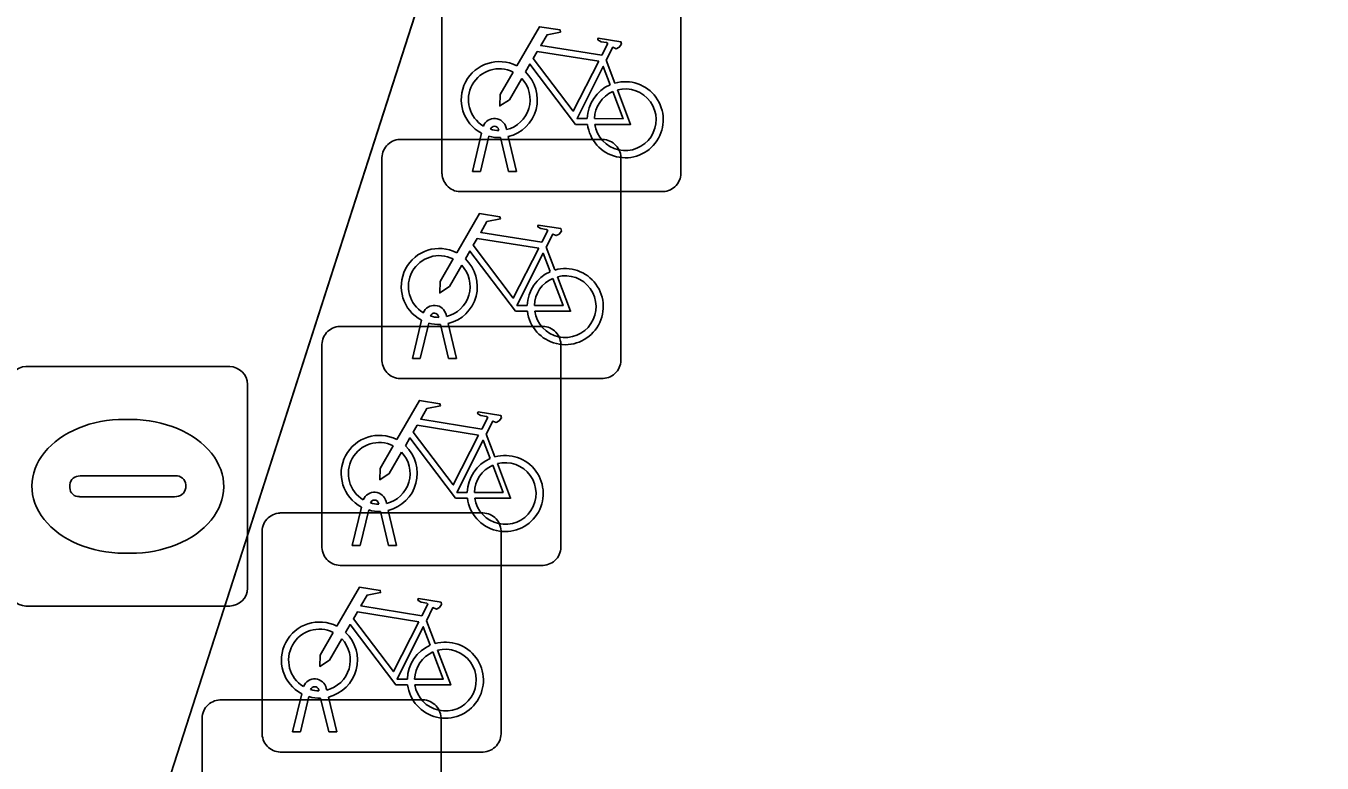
# Model space of a CAD drawing. Extents: x 161087 to 161926, y 382572 to 383873.
# Drawn here: x 161136.65 to 161142.07, y 383451.63 to 383454.71 of the extents above; entities that cross this region are included whole.
import ezdxf

# ---------------------------------------------------------------- set-up
doc = ezdxf.new("R2010")
doc.units = 0
for name, color, linetype in [('IMGEO_Fietsenrek', 7, 'Continuous'), ('IMGEO_Fietspad_gesloten', 7, 'Continuous'), ('IMGEO_Rioolput', 7, 'Continuous'), ('IMGEO_Voetpad_open', 7, 'Continuous')]:
    doc.layers.add(name, color=color, linetype=linetype)

msp = doc.modelspace()

# ---------------------------------------------------------------- linework, layer by layer
at = {"layer": 'IMGEO_Fietsenrek'}
for p, q in [((161138.3865, 383454.0969), (161138.3865, 383454.9378)), ((161138.3865, 383454.9378), (161138.3865, 383454.0969)), ((161139.3855, 383454.9471), (161139.3855, 383454.1062)), ((161139.3855, 383454.1062), (161139.3855, 383454.9471)), ((161139.0732, 383454.5712), (161139.1095, 383454.476)), ((161138.6239, 383454.2779), (161138.6229, 383454.2822)), ((161138.6546, 383454.2894), (161138.6564, 383454.2815)), ((161138.2099, 383454.2405), (161139.0508, 383454.2405)), ((161139.0508, 383454.2405), (161138.2099, 383454.2405)), ((161138.5135, 383454.1063), (161138.5518, 383454.2663)), ((161138.5822, 383454.2541), (161138.5469, 383454.1063)), ((161138.665, 383454.1063), (161138.6311, 383454.248)), ((161138.6634, 383454.2523), (161138.6984, 383454.1063)), ((161139.1345, 383454.1661), (161139.1345, 383453.3252)), ((161139.1345, 383453.3252), (161139.1345, 383454.1661)), ((161138.1355, 383453.3159), (161138.1355, 383454.1568)), ((161138.1355, 383454.1568), (161138.1355, 383453.3159)), ((161138.5469, 383454.1063), (161138.5135, 383454.1063)), ((161138.6984, 383454.1063), (161138.665, 383454.1063)), ((161139.3111, 383454.0225), (161138.4702, 383454.0225)), ((161138.4702, 383454.0225), (161139.3111, 383454.0225)), ((161138.8222, 383453.7902), (161138.8585, 383453.695)), ((161138.2625, 383453.3253), (161138.3008, 383453.4853)), ((161138.3312, 383453.4731), (161138.2959, 383453.3253)), ((161138.3729, 383453.4969), (161138.3719, 383453.5012)), ((161138.414, 383453.3253), (161138.3801, 383453.467)), ((161138.4036, 383453.5084), (161138.4054, 383453.5005)), ((161138.4124, 383453.4713), (161138.4474, 383453.3253)), ((161137.9589, 383453.4595), (161138.7998, 383453.4595)), ((161138.7998, 383453.4595), (161137.9589, 383453.4595)), ((161137.8845, 383452.5349), (161137.8845, 383453.3758)), ((161137.8845, 383453.3758), (161137.8845, 383452.5349)), ((161138.8835, 383453.3851), (161138.8835, 383452.5442)), ((161138.8835, 383452.5442), (161138.8835, 383453.3851)), ((161138.2959, 383453.3253), (161138.2625, 383453.3253)), ((161138.4474, 383453.3253), (161138.414, 383453.3253)), ((161139.0601, 383453.2415), (161138.2192, 383453.2415)), ((161138.2192, 383453.2415), (161139.0601, 383453.2415)), ((161138.5712, 383453.0092), (161138.6075, 383452.914)), ((161138.0115, 383452.5443), (161138.0498, 383452.7043)), ((161138.1219, 383452.7159), (161138.1209, 383452.7202)), ((161138.1526, 383452.7274), (161138.1544, 383452.7195)), ((161137.7089, 383452.6795), (161138.5498, 383452.6795)), ((161138.5498, 383452.6795), (161137.7089, 383452.6795)), ((161138.0802, 383452.6921), (161138.0449, 383452.5443)), ((161138.163, 383452.5443), (161138.1291, 383452.686)), ((161138.1614, 383452.6903), (161138.1964, 383452.5443)), ((161137.6345, 383451.7549), (161137.6345, 383452.5958)), ((161137.6345, 383452.5958), (161137.6345, 383451.7549)), ((161138.6335, 383452.6051), (161138.6335, 383451.7642)), ((161138.6335, 383451.7642), (161138.6335, 383452.6051)), ((161138.0449, 383452.5443), (161138.0115, 383452.5443)), ((161138.1964, 383452.5443), (161138.163, 383452.5443)), ((161138.8091, 383452.4605), (161137.9682, 383452.4605)), ((161137.9682, 383452.4605), (161138.8091, 383452.4605)), ((161138.3212, 383452.2292), (161138.3575, 383452.134)), ((161137.9026, 383451.9474), (161137.9044, 383451.9395)), ((161137.4579, 383451.8985), (161138.2988, 383451.8985)), ((161138.2988, 383451.8985), (161137.4579, 383451.8985)), ((161137.7615, 383451.7643), (161137.7998, 383451.9243)), ((161137.8302, 383451.9121), (161137.7949, 383451.7643)), ((161137.8719, 383451.9359), (161137.8709, 383451.9402)), ((161137.913, 383451.7643), (161137.8791, 383451.906)), ((161137.9114, 383451.9103), (161137.9464, 383451.7643)), ((161137.3835, 383450.9739), (161137.3835, 383451.8148)), ((161137.3835, 383451.8148), (161137.3835, 383450.9739)), ((161138.3825, 383451.8241), (161138.3825, 383450.9832)), ((161138.3825, 383450.9832), (161138.3825, 383451.8241)), ((161137.7949, 383451.7643), (161137.7615, 383451.7643)), ((161137.9464, 383451.7643), (161137.913, 383451.7643)), ((161138.5591, 383451.6805), (161137.7182, 383451.6805)), ((161137.7182, 383451.6805), (161138.5591, 383451.6805))]:
    msp.add_line(p, q, dxfattribs=at)
for points in [[(161138.6991, 383454.5482), (161138.7938, 383454.7117), (161138.88, 383454.6979), (161138.8817, 383454.6892), (161138.8256, 383454.6783), (161138.7994, 383454.633), (161139.0546, 383454.5922)], [(161139.0546, 383454.5922), (161139.0796, 383454.641), (161139.0745, 383454.645), (161139.0513, 383454.6487), (161139.0386, 383454.6562), (161139.0376, 383454.6593), (161139.0398, 383454.6639), (161139.1346, 383454.6488), (161139.1369, 383454.6385), (161139.1275, 383454.6261), (161139.1151, 383454.6197), (161139.1006, 383454.6259), (161139.0732, 383454.5712)], [(161139.0417, 383454.567), (161138.7849, 383454.608), (161138.7682, 383454.5792), (161138.9352, 383454.3589), (161139.0417, 383454.567)], [(161138.9948, 383454.3035), (161138.9451, 383454.3036), (161138.7544, 383454.5553), (161138.7354, 383454.5225)], [(161139.0897, 383454.469), (161139.0604, 383454.5458), (161138.951, 383454.3277), (161138.9937, 383454.3276)], [(161138.7198, 383454.4957), (161138.6682, 383454.4065), (161138.6283, 383454.3805), (161138.6295, 383454.428), (161138.684, 383454.5222)], [(161139.0237, 383454.3275), (161139.1436, 383454.3273), (161139.1004, 383454.4409)], [(161139.1202, 383454.4478), (161139.1752, 383454.3032), (161139.0251, 383454.3035)], [(161138.4481, 383453.7672), (161138.5428, 383453.9307), (161138.629, 383453.9169), (161138.6307, 383453.9082), (161138.5746, 383453.8973), (161138.5484, 383453.852), (161138.8036, 383453.8112)], [(161138.8036, 383453.8112), (161138.8286, 383453.86), (161138.8235, 383453.864), (161138.8003, 383453.8677), (161138.7876, 383453.8752), (161138.7866, 383453.8783), (161138.7888, 383453.8829), (161138.8836, 383453.8678), (161138.8859, 383453.8575), (161138.8765, 383453.8451), (161138.8641, 383453.8387), (161138.8496, 383453.8449), (161138.8222, 383453.7902)], [(161138.7907, 383453.786), (161138.5339, 383453.827), (161138.5172, 383453.7982), (161138.6842, 383453.5779), (161138.7907, 383453.786)], [(161138.4688, 383453.7147), (161138.4172, 383453.6255), (161138.3773, 383453.5995), (161138.3785, 383453.647), (161138.433, 383453.7412)], [(161138.7438, 383453.5225), (161138.6941, 383453.5226), (161138.5034, 383453.7743), (161138.4844, 383453.7415)], [(161138.8387, 383453.688), (161138.8094, 383453.7648), (161138.7, 383453.5467), (161138.7427, 383453.5466)], [(161138.7727, 383453.5465), (161138.8926, 383453.5463), (161138.8494, 383453.6599)], [(161138.8692, 383453.6668), (161138.9242, 383453.5222), (161138.7741, 383453.5225)], [(161138.1971, 383452.9862), (161138.2918, 383453.1497), (161138.378, 383453.1359), (161138.3797, 383453.1272), (161138.3236, 383453.1163), (161138.2974, 383453.071), (161138.5526, 383453.0302)], [(161138.5526, 383453.0302), (161138.5776, 383453.079), (161138.5725, 383453.083), (161138.5493, 383453.0867), (161138.5366, 383453.0942), (161138.5356, 383453.0973), (161138.5378, 383453.1019), (161138.6326, 383453.0868), (161138.6349, 383453.0765), (161138.6255, 383453.0641), (161138.6131, 383453.0577), (161138.5986, 383453.0639), (161138.5712, 383453.0092)], [(161138.5397, 383453.005), (161138.2829, 383453.046), (161138.2662, 383453.0172), (161138.4332, 383452.7969), (161138.5397, 383453.005)], [(161138.4928, 383452.7415), (161138.4431, 383452.7416), (161138.2524, 383452.9933), (161138.2334, 383452.9605)], [(161138.5877, 383452.907), (161138.5584, 383452.9838), (161138.449, 383452.7657), (161138.4917, 383452.7656)], [(161138.2178, 383452.9337), (161138.1662, 383452.8445), (161138.1263, 383452.8185), (161138.1275, 383452.866), (161138.182, 383452.9602)], [(161138.5217, 383452.7655), (161138.6416, 383452.7653), (161138.5984, 383452.8789)], [(161138.6182, 383452.8858), (161138.6732, 383452.7412), (161138.5231, 383452.7415)], [(161137.9471, 383452.2062), (161138.0418, 383452.3697), (161138.128, 383452.3559), (161138.1297, 383452.3472), (161138.0736, 383452.3363), (161138.0474, 383452.291), (161138.3026, 383452.2502)], [(161138.3026, 383452.2502), (161138.3276, 383452.299), (161138.3225, 383452.303), (161138.2993, 383452.3067), (161138.2866, 383452.3142), (161138.2856, 383452.3173), (161138.2878, 383452.3219), (161138.3826, 383452.3068), (161138.3849, 383452.2965), (161138.3755, 383452.2841), (161138.3631, 383452.2777), (161138.3486, 383452.2839), (161138.3212, 383452.2292)], [(161138.2897, 383452.225), (161138.0329, 383452.266), (161138.0162, 383452.2372), (161138.1832, 383452.0169), (161138.2897, 383452.225)], [(161137.9678, 383452.1537), (161137.9162, 383452.0645), (161137.8763, 383452.0385), (161137.8775, 383452.086), (161137.932, 383452.1802)], [(161138.2428, 383451.9615), (161138.1931, 383451.9616), (161138.0024, 383452.2133), (161137.9834, 383452.1805)], [(161138.3377, 383452.127), (161138.3084, 383452.2038), (161138.199, 383451.9857), (161138.2417, 383451.9856)], [(161138.2717, 383451.9855), (161138.3916, 383451.9853), (161138.3484, 383452.0989)], [(161138.3682, 383452.1058), (161138.4232, 383451.9612), (161138.2731, 383451.9615)]]:
    msp.add_lwpolyline(points, dxfattribs=at)
for centre, radius, start, end in [((161138.6261, 383454.4069), 0.159, 62.6766, 242.1369), ((161138.6261, 383454.4069), 0.129, 63.3192, 238.903), ((161138.6261, 383454.4069), 0.129, 283.6043, 43.4302), ((161138.6261, 383454.4069), 0.159, 283.5766, 46.6042), ((161139.1527, 383454.3229), 0.159, 113.3408, 178.3217), ((161139.1527, 383454.3229), 0.159, 187.0065, 105.7708), ((161139.1527, 383454.3229), 0.129, 113.923, 177.9556), ((161139.1527, 383454.3229), 0.129, 188.6715, 104.5883), ((161138.6059, 383454.2783), 0.0499, 12.8025, 158.6934), ((161138.6059, 383454.2783), 0.0174, 12.8025, 163.4502), ((161138.6261, 383454.4069), 0.129, 253.415, 269.0204), ((161138.2132, 383454.1626), 0.0779, 92.4484, 184.2845), ((161138.2132, 383454.1626), 0.0779, 92.4484, 184.2845), ((161138.6261, 383454.4069), 0.159, 253.9967, 271.7867), ((161139.0566, 383454.1628), 0.0779, 2.4484, 94.2845), ((161139.0566, 383454.1628), 0.0779, 2.4484, 94.2845), ((161138.4644, 383454.1002), 0.0779, 182.4484, 274.2845), ((161138.4644, 383454.1002), 0.0779, 182.4484, 274.2845), ((161139.3078, 383454.1004), 0.0779, 272.4484, 4.2845), ((161139.3078, 383454.1004), 0.0779, 272.4484, 4.2845), ((161138.3751, 383453.6259), 0.159, 62.6766, 242.1369), ((161138.3751, 383453.6259), 0.129, 63.3192, 238.903), ((161138.3751, 383453.6259), 0.159, 283.5766, 46.6042), ((161138.3751, 383453.6259), 0.129, 283.6043, 43.4302), ((161138.9017, 383453.5419), 0.159, 113.3408, 178.3217), ((161138.9017, 383453.5419), 0.159, 187.0065, 105.7708), ((161138.9017, 383453.5419), 0.129, 113.923, 177.9556), ((161138.9017, 383453.5419), 0.129, 188.6715, 104.5883), ((161138.3549, 383453.4973), 0.0499, 12.8025, 158.6934), ((161138.3751, 383453.6259), 0.159, 253.9967, 271.7867), ((161138.3549, 383453.4973), 0.0174, 12.8025, 163.4502), ((161138.3751, 383453.6259), 0.129, 253.415, 269.0204), ((161137.9622, 383453.3816), 0.0779, 92.4484, 184.2845), ((161137.9622, 383453.3816), 0.0779, 92.4484, 184.2845), ((161138.8056, 383453.3818), 0.0779, 2.4484, 94.2845), ((161138.8056, 383453.3818), 0.0779, 2.4484, 94.2845), ((161138.2134, 383453.3192), 0.0779, 182.4484, 274.2845), ((161138.2134, 383453.3192), 0.0779, 182.4484, 274.2845), ((161139.0568, 383453.3194), 0.0779, 272.4484, 4.2845), ((161139.0568, 383453.3194), 0.0779, 272.4484, 4.2845), ((161138.1241, 383452.8449), 0.159, 62.6766, 242.1369), ((161138.1241, 383452.8449), 0.129, 63.3192, 238.903), ((161138.1241, 383452.8449), 0.129, 283.6043, 43.4302), ((161138.1241, 383452.8449), 0.159, 283.5766, 46.6042), ((161138.6507, 383452.7609), 0.159, 187.0065, 105.7708), ((161138.6507, 383452.7609), 0.159, 113.3408, 178.3217), ((161138.6507, 383452.7609), 0.129, 113.923, 177.9556), ((161138.6507, 383452.7609), 0.129, 188.6715, 104.5883), ((161138.1039, 383452.7163), 0.0499, 12.8025, 158.6934), ((161138.1039, 383452.7163), 0.0174, 12.8025, 163.4502), ((161138.1241, 383452.8449), 0.129, 253.415, 269.0204), ((161137.7122, 383452.6016), 0.0779, 92.4484, 184.2845), ((161137.7122, 383452.6016), 0.0779, 92.4484, 184.2845), ((161138.1241, 383452.8449), 0.159, 253.9967, 271.7867), ((161138.5556, 383452.6018), 0.0779, 2.4484, 94.2845), ((161138.5556, 383452.6018), 0.0779, 2.4484, 94.2845), ((161138.8058, 383452.5384), 0.0779, 272.4484, 4.2845), ((161138.8058, 383452.5384), 0.0779, 272.4484, 4.2845), ((161137.9624, 383452.5382), 0.0779, 182.4484, 274.2845), ((161137.9624, 383452.5382), 0.0779, 182.4484, 274.2845), ((161137.8741, 383452.0649), 0.159, 62.6766, 242.1369), ((161137.8741, 383452.0649), 0.129, 63.3192, 238.903), ((161137.8741, 383452.0649), 0.159, 283.5766, 46.6042), ((161137.8741, 383452.0649), 0.129, 283.6043, 43.4302), ((161138.4007, 383451.9809), 0.159, 113.3408, 178.3217), ((161138.4007, 383451.9809), 0.159, 187.0065, 105.7708), ((161138.4007, 383451.9809), 0.129, 188.6715, 104.5883), ((161138.4007, 383451.9809), 0.129, 113.923, 177.9556), ((161137.8539, 383451.9363), 0.0499, 12.8025, 158.6934), ((161137.8539, 383451.9363), 0.0174, 12.8025, 163.4502), ((161137.4612, 383451.8206), 0.0779, 92.4484, 184.2845), ((161137.4612, 383451.8206), 0.0779, 92.4484, 184.2845), ((161137.8741, 383452.0649), 0.159, 253.9967, 271.7867), ((161137.8741, 383452.0649), 0.129, 253.415, 269.0204), ((161138.3046, 383451.8208), 0.0779, 2.4484, 94.2845), ((161138.3046, 383451.8208), 0.0779, 2.4484, 94.2845), ((161137.7124, 383451.7582), 0.0779, 182.4484, 274.2845), ((161137.7124, 383451.7582), 0.0779, 182.4484, 274.2845), ((161138.5558, 383451.7584), 0.0779, 272.4484, 4.2845), ((161138.5558, 383451.7584), 0.0779, 272.4484, 4.2845)]:
    msp.add_arc(centre, radius, start, end, dxfattribs=at)
at = {"layer": 'IMGEO_Fietspad_gesloten'}
msp.add_lwpolyline([(161128.554, 383424.564), (161148.54, 383486.658), (161157.889, 383516.023)], dxfattribs=at)
at = {"layer": 'IMGEO_Rioolput'}
for p, q in [((161136.6469, 383453.2915), (161137.4991, 383453.2915)), ((161137.5735, 383453.2171), (161137.5735, 383452.3649)), ((161137.0605, 383453.0707), (161137.0855, 383453.0707)), ((161136.874, 383452.8343), (161137.2719, 383452.8343)), ((161136.8309, 383452.7849), (161136.8309, 383452.7971)), ((161137.315, 383452.7971), (161137.315, 383452.7849)), ((161137.2685, 383452.7477), (161136.8706, 383452.7477)), ((161137.0825, 383452.5113), (161137.0576, 383452.5113)), ((161137.4991, 383452.2905), (161136.6469, 383452.2905))]:
    msp.add_line(p, q, dxfattribs=at)
for points in [[(161136.6469, 383453.2915), (161137.4991, 383453.2915)], [(161137.5735, 383453.2171), (161137.5735, 383452.3649)], [(161137.4991, 383452.2905), (161136.6469, 383452.2905)]]:
    msp.add_lwpolyline(points, dxfattribs=at)
for centre, radius, start, end in [((161136.649, 383453.215), 0.0765, 91.552, 178.448), ((161136.649, 383453.215), 0.0765, 91.552, 178.448), ((161137.497, 383453.215), 0.0765, 1.552, 88.448), ((161137.497, 383453.215), 0.0765, 1.552, 88.448), ((161136.8711, 383452.7941), 0.0403, 85.8775, 175.7526), ((161137.2764, 383452.7959), 0.0386, 1.7309, 96.639), ((161136.8676, 383452.7842), 0.0366, 178.938, 274.7102), ((161137.2724, 383452.7905), 0.043, 264.8664, 352.4533), ((161136.649, 383452.367), 0.0765, 181.552, 268.448), ((161136.649, 383452.367), 0.0765, 181.552, 268.448), ((161137.497, 383452.367), 0.0765, 271.552, 358.448), ((161137.497, 383452.367), 0.0765, 271.552, 358.448)]:
    msp.add_arc(centre, radius, start, end, dxfattribs=at)
for centre, major_axis, ratio, start_param, end_param in [((161137.059, 383452.791), (-0.3872, 0.002), 0.722429, 4.712389, 7.853982), ((161137.084, 383452.791), (-0.3901, 0.002), 0.717154, 1.570796, 4.712389)]:
    msp.add_ellipse(centre, major_axis=major_axis, ratio=ratio, start_param=start_param, end_param=end_param, dxfattribs=at)
at = {"layer": 'IMGEO_Voetpad_open'}
msp.add_lwpolyline([(161148.54, 383486.658), (161128.554, 383424.564), (161112.902, 383375.733)], dxfattribs=at)

doc.saveas('drawing.dxf')
